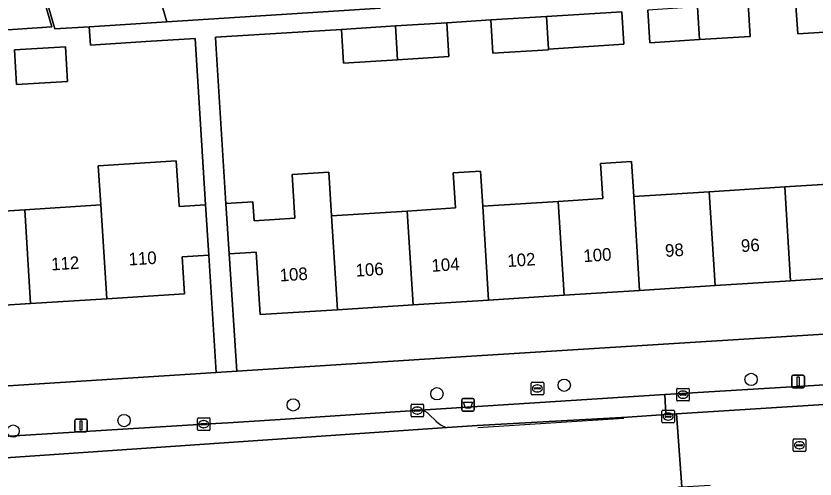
# Model space of a CAD drawing. Extents: x 159053 to 160042, y 380449 to 381423.
# Drawn here: x 159553.7 to 159617.1, y 381182.3 to 381219.1 of the extents above; entities that cross this region are included whole.
import ezdxf

# ---------------------------------------------------------------- set-up
doc = ezdxf.new("R2010")
doc.units = 0
for name, color, linetype in [('IMGEO_Afvalbak', 7, 'Continuous'), ('IMGEO_Boom', 7, 'Continuous'), ('IMGEO_Erf', 7, 'Continuous'), ('IMGEO_Kolk', 7, 'Continuous'), ('IMGEO_Lichtmast', 7, 'Continuous'), ('IMGEO_Lijnafwatering', 7, 'Continuous'), ('IMGEO_Pand', 7, 'Continuous'), ('IMGEO_Pand_nummerreeks', 7, 'Continuous'), ('IMGEO_Parkeervlak_open', 7, 'Continuous'), ('IMGEO_Rijbaan_lokaal_open', 7, 'Continuous'), ('IMGEO_Rioolput', 7, 'Continuous'), ('IMGEO_Voetpad_open', 7, 'Continuous')]:
    doc.layers.add(name, color=color, linetype=linetype)

msp = doc.modelspace()

# ---------------------------------------------------------------- linework, layer by layer
at = {"layer": 'IMGEO_Afvalbak'}
for p, q in [((159589.094, 381187.779), (159589.094, 381188.579)), ((159589.094, 381188.579), (159589.094, 381187.779)), ((159589.194, 381188.679), (159589.984, 381188.679)), ((159589.984, 381188.679), (159589.194, 381188.679)), ((159590.084, 381188.579), (159590.084, 381187.779)), ((159590.084, 381187.779), (159590.084, 381188.579)), ((159589.984, 381187.679), (159589.194, 381187.679)), ((159589.194, 381187.679), (159589.984, 381187.679))]:
    msp.add_line(p, q, dxfattribs=at)
msp.add_lwpolyline([(159589.237, 381188.393), (159589.941, 381188.393), (159589.792, 381187.923), (159589.386, 381187.923), (159589.237, 381188.393)], dxfattribs=at)
for centre, start, end in [((159589.194, 381188.579), 90, 180), ((159589.194, 381188.579), 90, 180), ((159589.984, 381188.579), 0, 90), ((159589.984, 381188.579), 360, 90), ((159589.194, 381187.779), 180, 270), ((159589.194, 381187.779), 180, 270), ((159589.984, 381187.779), 270, 0), ((159589.984, 381187.779), 270, 0)]:
    msp.add_arc(centre, 0.1, start, end, dxfattribs=at)
at = {"layer": 'IMGEO_Boom'}
for centre in [(159597.234, 381189.732), (159612.073, 381190.197), (159587.13, 381189.056), (159575.712, 381188.166), (159562.282, 381186.926), (159553.475, 381186.095)]:
    msp.add_circle(centre, 0.489, dxfattribs=at)
at = {"layer": 'IMGEO_Erf'}
for points in [[(159558.372, 381243.591), (159565.676, 381218.581), (159582.654, 381219.684)], [(159548.213, 381203.275), (159554.394, 381203.669), (159560.434, 381204.054), (159560.239, 381207.149), (159566.434, 381207.54), (159566.63, 381204.449), (159566.664, 381203.914), (159568.764, 381204.048), (159567.925, 381217.26), (159564.004, 381217.012), (159559.609, 381216.735), (159559.518, 381218.197), (159556.793, 381218.027), (159550.06, 381241.15)], [(159552.345, 381232.502), (159556.557, 381218.181), (159548.35, 381217.632)], [(159611.832, 381220.025), (159611.996, 381217.432), (159607.974, 381217.179), (159604.025, 381216.93), (159603.862, 381219.522)], [(159619.385, 381220.501), (159619.552, 381217.862), (159615.771, 381217.624), (159615.605, 381220.262)], [(159601.812, 381219.393), (159601.977, 381216.801), (159595.982, 381216.424), (159595.985, 381216.374), (159591.563, 381216.095), (159591.396, 381218.737), (159587.911, 381218.518), (159588.081, 381215.821), (159584, 381215.564), (159579.709, 381215.294), (159579.539, 381217.99), (159569.539, 381217.361), (159569.571, 381216.863), (159570.376, 381204.157), (159572.522, 381204.293), (159572.617, 381202.792), (159575.845, 381202.998), (159575.625, 381206.468), (159578.546, 381206.655), (159578.767, 381203.184), (159584.762, 381203.566), (159588.596, 381203.811), (159588.42, 381206.59), (159590.58, 381206.727), (159590.757, 381203.948), (159596.752, 381204.33), (159600.293, 381204.556), (159600.116, 381207.334), (159602.569, 381207.49), (159602.746, 381204.712), (159608.741, 381205.095), (159614.735, 381205.477), (159620.73, 381205.859)]]:
    msp.add_lwpolyline(points, dxfattribs=at)
for points in [[(159557.625, 381216.609), (159557.799, 381213.858), (159553.748, 381213.603), (159553.574, 381216.354)], [(159629.105, 381203.927), (159627.032, 381203.795), (159627.35, 381198.798), (159621.203, 381198.406), (159615.208, 381198.024), (159609.214, 381197.642), (159603.22, 381197.26), (159597.225, 381196.878), (159591.23, 381196.496), (159585.235, 381196.114), (159579.24, 381195.732), (159573.097, 381195.34), (159572.781, 381200.301), (159570.631, 381200.164), (159571.226, 381190.851), (159589.458, 381192.013), (159629.693, 381194.529)], [(159569.018, 381200.049), (159566.909, 381199.915), (159567.095, 381196.991), (159560.905, 381196.596), (159554.865, 381196.211), (159548.677, 381195.817), (159548.491, 381198.741), (159546.354, 381198.605), (159546.859, 381189.298), (159569.611, 381190.748)]]:
    msp.add_lwpolyline(points, close=True, dxfattribs=at)
at = {"layer": 'IMGEO_Kolk'}
for p, q in [((159594.601, 381189.052), (159594.601, 381189.904)), ((159594.676, 381189.978), (159595.528, 381189.978)), ((159594.86, 381189.472), (159594.86, 381189.484)), ((159595.298, 381189.435), (159594.9, 381189.435)), ((159594.903, 381189.521), (159595.301, 381189.521)), ((159595.089, 381189.758), (159595.114, 381189.758)), ((159595.344, 381189.484), (159595.344, 381189.472)), ((159595.602, 381189.904), (159595.602, 381189.052)), ((159606.236, 381189.485), (159607.088, 381189.485)), ((159595.528, 381188.978), (159594.676, 381188.978)), ((159595.112, 381189.198), (159595.087, 381189.198)), ((159606.161, 381188.559), (159606.161, 381189.411)), ((159606.42, 381188.979), (159606.42, 381188.991)), ((159606.858, 381188.942), (159606.46, 381188.942)), ((159606.463, 381189.028), (159606.861, 381189.028)), ((159606.649, 381189.265), (159606.674, 381189.265)), ((159606.904, 381188.991), (159606.904, 381188.979)), ((159607.162, 381189.411), (159607.162, 381188.559)), ((159585.067, 381187.298), (159585.067, 381188.15)), ((159585.142, 381188.224), (159585.994, 381188.224)), ((159586.068, 381188.15), (159586.068, 381187.298)), ((159607.088, 381188.485), (159606.236, 381188.485)), ((159606.672, 381188.705), (159606.647, 381188.705)), ((159585.326, 381187.718), (159585.326, 381187.73)), ((159585.764, 381187.681), (159585.366, 381187.681)), ((159585.369, 381187.767), (159585.767, 381187.767)), ((159585.555, 381188.004), (159585.58, 381188.004)), ((159585.81, 381187.73), (159585.81, 381187.718)), ((159604.98, 381186.818), (159604.98, 381187.67)), ((159605.055, 381187.744), (159605.907, 381187.744)), ((159605.468, 381187.524), (159605.493, 381187.524)), ((159605.981, 381187.67), (159605.981, 381186.818)), ((159568.107, 381186.214), (159568.107, 381187.066)), ((159568.182, 381187.14), (159569.034, 381187.14)), ((159568.595, 381186.92), (159568.62, 381186.92)), ((159569.108, 381187.066), (159569.108, 381186.214)), ((159585.994, 381187.224), (159585.142, 381187.224)), ((159585.578, 381187.444), (159585.553, 381187.444)), ((159605.239, 381187.238), (159605.239, 381187.25)), ((159605.677, 381187.201), (159605.279, 381187.201)), ((159605.282, 381187.287), (159605.68, 381187.287)), ((159605.491, 381186.964), (159605.466, 381186.964)), ((159605.723, 381187.25), (159605.723, 381187.238)), ((159568.366, 381186.634), (159568.366, 381186.646)), ((159568.804, 381186.597), (159568.406, 381186.597)), ((159568.409, 381186.683), (159568.807, 381186.683)), ((159568.618, 381186.36), (159568.593, 381186.36)), ((159568.85, 381186.646), (159568.85, 381186.634)), ((159605.907, 381186.744), (159605.055, 381186.744)), ((159569.034, 381186.14), (159568.182, 381186.14))]:
    msp.add_line(p, q, dxfattribs=at)
for points in [[(159594.601, 381189.052), (159594.601, 381189.904)], [(159594.676, 381189.978), (159595.528, 381189.978)], [(159595.602, 381189.904), (159595.602, 381189.052)], [(159606.236, 381189.485), (159607.088, 381189.485)], [(159595.528, 381188.978), (159594.676, 381188.978)], [(159606.161, 381188.559), (159606.161, 381189.411)], [(159607.162, 381189.411), (159607.162, 381188.559)], [(159585.067, 381187.298), (159585.067, 381188.15)], [(159585.142, 381188.224), (159585.994, 381188.224)], [(159586.068, 381188.15), (159586.068, 381187.298)], [(159607.088, 381188.485), (159606.236, 381188.485)], [(159604.98, 381186.818), (159604.98, 381187.67)], [(159605.055, 381187.744), (159605.907, 381187.744)], [(159605.981, 381187.67), (159605.981, 381186.818)], [(159568.107, 381186.214), (159568.107, 381187.066)], [(159568.182, 381187.14), (159569.034, 381187.14)], [(159569.108, 381187.066), (159569.108, 381186.214)], [(159585.994, 381187.224), (159585.142, 381187.224)], [(159605.907, 381186.744), (159605.055, 381186.744)], [(159569.034, 381186.14), (159568.182, 381186.14)]]:
    msp.add_lwpolyline(points, dxfattribs=at)
for centre, radius, start, end in [((159594.678, 381189.902), 0.0765, 91.55205, 178.44795), ((159594.678, 381189.902), 0.0765, 91.55205, 178.44795), ((159594.9, 381189.481), 0.0403, 85.87752, 175.75265), ((159594.897, 381189.471), 0.0366, 178.93798, 274.71019), ((159595.301, 381189.478), 0.043, 264.86636, 352.45326), ((159595.305, 381189.483), 0.0386, 1.73085, 96.63898), ((159595.526, 381189.902), 0.0765, 1.55205, 88.44795), ((159595.526, 381189.902), 0.0765, 1.55205, 88.44795), ((159606.238, 381189.409), 0.0765, 91.55205, 178.44795), ((159606.238, 381189.409), 0.0765, 91.55205, 178.44795), ((159607.086, 381189.409), 0.0765, 1.55205, 88.44795), ((159607.086, 381189.409), 0.0765, 1.55205, 88.44795), ((159594.678, 381189.054), 0.0765, 181.55205, 268.44795), ((159594.678, 381189.054), 0.0765, 181.55205, 268.44795), ((159595.526, 381189.054), 0.0765, 271.55205, 358.44795), ((159595.526, 381189.054), 0.0765, 271.55205, 358.44795), ((159606.46, 381188.988), 0.0403, 85.87752, 175.75265), ((159606.457, 381188.978), 0.0366, 178.93798, 274.71019), ((159606.861, 381188.985), 0.043, 264.86636, 352.45326), ((159606.865, 381188.99), 0.0386, 1.73085, 96.63898), ((159585.144, 381188.148), 0.0765, 91.55205, 178.44795), ((159585.144, 381188.148), 0.0765, 91.55205, 178.44795), ((159585.992, 381188.148), 0.0765, 1.55205, 88.44795), ((159585.992, 381188.148), 0.0765, 1.55205, 88.44795), ((159606.238, 381188.561), 0.0765, 181.55205, 268.44795), ((159606.238, 381188.561), 0.0765, 181.55205, 268.44795), ((159607.086, 381188.561), 0.0765, 271.55205, 358.44795), ((159607.086, 381188.561), 0.0765, 271.55205, 358.44795), ((159585.366, 381187.727), 0.0403, 85.87752, 175.75265), ((159585.363, 381187.717), 0.0366, 178.93798, 274.71019), ((159585.767, 381187.724), 0.043, 264.86636, 352.45326), ((159585.771, 381187.729), 0.0386, 1.73085, 96.63898), ((159605.057, 381187.668), 0.0765, 91.55205, 178.44795), ((159605.057, 381187.668), 0.0765, 91.55205, 178.44795), ((159605.905, 381187.668), 0.0765, 1.55205, 88.44795), ((159605.905, 381187.668), 0.0765, 1.55205, 88.44795), ((159568.184, 381187.064), 0.0765, 91.55205, 178.44795), ((159568.184, 381187.064), 0.0765, 91.55205, 178.44795), ((159569.032, 381187.064), 0.0765, 1.55205, 88.44795), ((159569.032, 381187.064), 0.0765, 1.55205, 88.44795), ((159585.144, 381187.3), 0.0765, 181.55205, 268.44795), ((159585.144, 381187.3), 0.0765, 181.55205, 268.44795), ((159585.992, 381187.3), 0.0765, 271.55205, 358.44795), ((159585.992, 381187.3), 0.0765, 271.55205, 358.44795), ((159605.279, 381187.247), 0.0403, 85.87752, 175.75265), ((159605.276, 381187.237), 0.0366, 178.93798, 274.71019), ((159605.68, 381187.244), 0.043, 264.86636, 352.45326), ((159605.684, 381187.249), 0.0386, 1.73085, 96.63898), ((159568.406, 381186.643), 0.0403, 85.87752, 175.75265), ((159568.403, 381186.633), 0.0366, 178.93798, 274.71019), ((159568.807, 381186.64), 0.043, 264.86636, 352.45326), ((159568.811, 381186.645), 0.0386, 1.73085, 96.63898), ((159605.057, 381186.82), 0.0765, 181.55205, 268.44795), ((159605.057, 381186.82), 0.0765, 181.55205, 268.44795), ((159605.905, 381186.82), 0.0765, 271.55205, 358.44795), ((159605.905, 381186.82), 0.0765, 271.55205, 358.44795), ((159568.184, 381186.216), 0.0765, 181.55205, 268.44795), ((159568.184, 381186.216), 0.0765, 181.55205, 268.44795), ((159569.032, 381186.216), 0.0765, 271.55205, 358.44795), ((159569.032, 381186.216), 0.0765, 271.55205, 358.44795)]:
    msp.add_arc(centre, radius, start, end, dxfattribs=at)
for centre, major_axis, ratio, start_param, end_param in [((159595.088, 381189.478), (-0.387, 0.002), 0.722429, 4.712389, 7.853982), ((159595.113, 381189.478), (-0.39, 0.002), 0.717154, 1.570796, 4.712389), ((159606.648, 381188.985), (-0.387, 0.002), 0.722429, 4.712389, 7.853982), ((159606.673, 381188.985), (-0.39, 0.002), 0.717154, 1.570796, 4.712389), ((159585.554, 381187.724), (-0.387, 0.002), 0.722429, 4.712389, 7.853982), ((159585.579, 381187.724), (-0.39, 0.002), 0.717154, 1.570796, 4.712389), ((159605.467, 381187.244), (-0.387, 0.002), 0.722429, 4.712389, 7.853982), ((159605.492, 381187.244), (-0.39, 0.002), 0.717154, 1.570796, 4.712389), ((159568.594, 381186.64), (-0.387, 0.002), 0.722429, 4.712389, 7.853982), ((159568.619, 381186.64), (-0.39, 0.002), 0.717154, 1.570796, 4.712389)]:
    msp.add_ellipse(centre, major_axis=major_axis, ratio=ratio, start_param=start_param, end_param=end_param, dxfattribs=at)
at = {"layer": 'IMGEO_Lichtmast'}
for p, q in [((159615.307, 381189.628), (159615.307, 381190.428)), ((159615.307, 381190.428), (159615.307, 381189.628)), ((159615.407, 381190.528), (159616.197, 381190.528)), ((159616.197, 381190.528), (159615.407, 381190.528)), ((159616.297, 381190.428), (159616.297, 381189.628)), ((159616.297, 381189.628), (159616.297, 381190.428)), ((159616.197, 381189.528), (159615.407, 381189.528)), ((159615.407, 381189.528), (159616.197, 381189.528)), ((159558.37, 381186.127), (159558.37, 381186.927)), ((159558.37, 381186.927), (159558.37, 381186.127)), ((159558.47, 381187.027), (159559.26, 381187.027)), ((159559.26, 381187.027), (159558.47, 381187.027)), ((159559.36, 381186.927), (159559.36, 381186.127)), ((159559.36, 381186.127), (159559.36, 381186.927)), ((159559.26, 381186.027), (159558.47, 381186.027)), ((159558.47, 381186.027), (159559.26, 381186.027))]:
    msp.add_line(p, q, dxfattribs=at)
for points in [[(159615.727, 381190.403), (159615.877, 381190.403), (159615.877, 381189.653), (159615.727, 381189.653), (159615.727, 381190.403)], [(159558.79, 381186.902), (159558.94, 381186.902), (159558.94, 381186.152), (159558.79, 381186.152), (159558.79, 381186.902)]]:
    msp.add_lwpolyline(points, dxfattribs=at)
for centre, start, end in [((159615.407, 381190.428), 90, 180), ((159615.407, 381190.428), 90, 180), ((159616.197, 381190.428), 0, 90), ((159616.197, 381190.428), 360, 90), ((159615.407, 381189.628), 180, 270), ((159615.407, 381189.628), 180, 270), ((159616.197, 381189.628), 270, 0), ((159616.197, 381189.628), 270, 0), ((159558.47, 381186.927), 90, 180), ((159558.47, 381186.927), 90, 180), ((159559.26, 381186.927), 0, 90), ((159559.26, 381186.927), 360, 90), ((159558.47, 381186.127), 180, 270), ((159558.47, 381186.127), 180, 270), ((159559.26, 381186.127), 270, 0), ((159559.26, 381186.127), 270, 0)]:
    msp.add_arc(centre, 0.1, start, end, dxfattribs=at)
at = {"layer": 'IMGEO_Lijnafwatering'}
msp.add_lwpolyline([(159590.375, 381186.37), (159601.966, 381187.121)], dxfattribs=at)
at = {"layer": 'IMGEO_Pand'}
for points in [[(159558.372, 381243.591), (159550.06, 381241.15), (159556.793, 381218.027), (159559.518, 381218.197), (159565.676, 381218.581)], [(159552.345, 381232.502), (159525.531, 381228.807), (159517.578, 381227.642), (159517.514, 381227.633), (159518.269, 381222.285), (159519.236, 381215.683), (159523.36, 381215.959), (159527.374, 381216.228), (159535.549, 381216.775), (159545.162, 381217.418), (159548.35, 381217.632), (159556.557, 381218.181)], [(159607.974, 381217.179), (159611.996, 381217.432), (159611.832, 381220.025), (159607.81, 381219.771)], [(159619.385, 381220.501), (159615.605, 381220.262), (159615.771, 381217.624), (159619.552, 381217.862)], [(159601.812, 381219.393), (159595.82, 381219.016), (159595.982, 381216.424), (159601.977, 381216.801)], [(159607.81, 381219.771), (159603.862, 381219.522), (159604.025, 381216.93), (159607.974, 381217.179)], [(159595.82, 381219.016), (159591.396, 381218.737), (159591.563, 381216.095), (159595.985, 381216.374), (159595.982, 381216.424)], [(159583.829, 381218.26), (159579.539, 381217.99), (159579.709, 381215.294), (159584, 381215.564)], [(159583.829, 381218.26), (159584, 381215.564), (159588.081, 381215.821), (159587.911, 381218.518)], [(159553.574, 381216.354), (159553.748, 381213.603), (159557.799, 381213.858), (159557.625, 381216.609)], [(159568.764, 381204.048), (159566.664, 381203.914), (159566.63, 381204.449), (159566.434, 381207.54), (159560.239, 381207.149), (159560.434, 381204.054), (159560.905, 381196.596), (159567.095, 381196.991), (159566.909, 381199.915), (159569.018, 381200.049)], [(159597.225, 381196.878), (159603.22, 381197.26), (159602.746, 381204.712), (159602.569, 381207.49), (159600.116, 381207.334), (159600.293, 381204.556), (159596.752, 381204.33)], [(159578.767, 381203.184), (159578.546, 381206.655), (159575.625, 381206.468), (159575.845, 381202.998), (159572.617, 381202.792), (159572.522, 381204.293), (159570.376, 381204.157), (159570.631, 381200.164), (159572.781, 381200.301), (159573.097, 381195.34), (159579.24, 381195.732)], [(159591.23, 381196.496), (159590.757, 381203.948), (159590.58, 381206.727), (159588.42, 381206.59), (159588.596, 381203.811), (159584.762, 381203.566), (159585.235, 381196.114)], [(159614.735, 381205.477), (159608.741, 381205.095), (159609.214, 381197.642), (159615.208, 381198.024)], [(159620.73, 381205.859), (159614.735, 381205.477), (159615.208, 381198.024), (159621.203, 381198.406)], [(159608.741, 381205.095), (159602.746, 381204.712), (159603.22, 381197.26), (159609.214, 381197.642)], [(159554.394, 381203.669), (159554.865, 381196.211), (159560.905, 381196.596), (159560.434, 381204.054)], [(159591.23, 381196.496), (159597.225, 381196.878), (159596.752, 381204.33), (159590.757, 381203.948)], [(159554.394, 381203.669), (159548.213, 381203.275), (159548.246, 381202.752), (159546.098, 381202.615), (159546.354, 381198.605), (159548.491, 381198.741), (159548.677, 381195.817), (159554.865, 381196.211)], [(159584.762, 381203.566), (159578.767, 381203.184), (159579.24, 381195.732), (159585.235, 381196.114)]]:
    msp.add_lwpolyline(points, close=True, dxfattribs=at)
at = {"layer": 'IMGEO_Parkeervlak_open'}
for points in [[(159741.195, 381197.48), (159739.342, 381197.376), (159731.777, 381196.886), (159722.024, 381196.285), (159698.589, 381194.827), (159677.748, 381193.503), (159640.79, 381191.163), (159630.83, 381190.546), (159627.059, 381190.306), (159624.483, 381190.151), (159605.214, 381188.99), (159605.291, 381187.402), (159606.136, 381187.455), (159624.153, 381188.6), (159624.576, 381188.627), (159678.079, 381192.027), (159744.469, 381195.902)], [(159585.806, 381187.766), (159574.292, 381186.985), (159570.515, 381186.753), (159568.608, 381186.639), (159550.566, 381185.517), (159542.845, 381185.018), (159534.651, 381184.491), (159533.154, 381184.384), (159532.906, 381184.378)], [(159587.052, 381186.893), (159586.521, 381187.421)], [(159530.144, 381182.407), (159587.939, 381186.369)]]:
    msp.add_lwpolyline(points, dxfattribs=at)
for centre, radius, start, end in [((159585.628, 381186.484), 1.295, 46.38912, 82.09463), ((159588.354, 381188.085), 1.766, 222.46376, 256.39085)]:
    msp.add_arc(centre, radius, start, end, dxfattribs=at)
at = {"layer": 'IMGEO_Rijbaan_lokaal_open'}
for points in [[(159621.509, 381182.501), (159624.501, 381182.778), (159624.153, 381188.6), (159606.136, 381187.455), (159606.582, 381181.67), (159608.829, 381181.797)], [(159586.493, 381180.403), (159588.568, 381180.51), (159605.874, 381181.568), (159606.325, 381181.656), (159606.582, 381181.67), (159606.136, 381187.455), (159605.291, 381187.402), (159602.26, 381187.209), (159590.315, 381186.532), (159587.939, 381186.369), (159530.144, 381182.407), (159529.435, 381182.44), (159523.828, 381183.683), (159523.046, 381183.749), (159518.794, 381183.482), (159518.568, 381183.462), (159518.072, 381183.376), (159515.031, 381182.612), (159507.303, 381180.534), (159505.117, 381180.174)]]:
    msp.add_lwpolyline(points, dxfattribs=at)
at = {"layer": 'IMGEO_Rioolput'}
for p, q in [((159615.405, 381184.541), (159615.405, 381185.393)), ((159615.48, 381185.467), (159616.332, 381185.467)), ((159615.707, 381185.01), (159616.105, 381185.01)), ((159615.893, 381185.247), (159615.918, 381185.247)), ((159616.406, 381185.393), (159616.406, 381184.541)), ((159616.332, 381184.467), (159615.48, 381184.467)), ((159615.664, 381184.961), (159615.664, 381184.973)), ((159616.102, 381184.924), (159615.704, 381184.924)), ((159615.916, 381184.687), (159615.891, 381184.687)), ((159616.148, 381184.973), (159616.148, 381184.961))]:
    msp.add_line(p, q, dxfattribs=at)
for points in [[(159615.405, 381184.541), (159615.405, 381185.393)], [(159615.48, 381185.467), (159616.332, 381185.467)], [(159616.406, 381185.393), (159616.406, 381184.541)], [(159616.332, 381184.467), (159615.48, 381184.467)]]:
    msp.add_lwpolyline(points, dxfattribs=at)
for centre, radius, start, end in [((159615.482, 381185.391), 0.0765, 91.55205, 178.44795), ((159615.482, 381185.391), 0.0765, 91.55205, 178.44795), ((159615.704, 381184.97), 0.0403, 85.87752, 175.75265), ((159616.109, 381184.972), 0.0386, 1.73085, 96.63898), ((159616.33, 381185.391), 0.0765, 1.55205, 88.44795), ((159616.33, 381185.391), 0.0765, 1.55205, 88.44795), ((159615.482, 381184.543), 0.0765, 181.55205, 268.44795), ((159615.482, 381184.543), 0.0765, 181.55205, 268.44795), ((159615.701, 381184.96), 0.0366, 178.93798, 274.71019), ((159616.105, 381184.967), 0.043, 264.86636, 352.45326), ((159616.33, 381184.543), 0.0765, 271.55205, 358.44795), ((159616.33, 381184.543), 0.0765, 271.55205, 358.44795)]:
    msp.add_arc(centre, radius, start, end, dxfattribs=at)
for centre, major_axis, ratio, start_param, end_param in [((159615.892, 381184.967), (-0.387, 0.002), 0.722429, 4.712389, 7.853982), ((159615.917, 381184.967), (-0.39, 0.002), 0.717154, 1.570796, 4.712389)]:
    msp.add_ellipse(centre, major_axis=major_axis, ratio=ratio, start_param=start_param, end_param=end_param, dxfattribs=at)
at = {"layer": 'IMGEO_Voetpad_open'}
for points in [[(159582.654, 381219.684), (159565.676, 381218.581), (159559.518, 381218.197), (159559.609, 381216.735), (159564.004, 381217.012), (159567.925, 381217.26), (159568.764, 381204.048), (159569.018, 381200.049), (159569.611, 381190.748), (159571.226, 381190.851), (159570.631, 381200.164), (159570.376, 381204.157), (159569.571, 381216.863), (159569.539, 381217.361), (159579.539, 381217.99), (159583.829, 381218.26), (159587.911, 381218.518), (159591.396, 381218.737), (159595.82, 381219.016), (159601.812, 381219.393)], [(159788.513, 381204.469), (159778.049, 381203.831), (159744.3, 381201.713), (159742.296, 381201.587), (159721.891, 381200.306), (159720.32, 381200.208), (159668.917, 381196.982), (159655.668, 381196.153), (159654.126, 381196.057), (159631.656, 381194.652), (159629.693, 381194.529), (159589.458, 381192.013), (159571.226, 381190.851), (159569.611, 381190.748), (159546.859, 381189.298), (159545.42, 381189.206), (159504.26, 381186.583), (159497.865, 381186.136), (159497.957, 381185.477)], [(159532.906, 381184.378), (159533.154, 381184.384), (159534.651, 381184.491), (159542.845, 381185.018), (159550.566, 381185.517), (159568.608, 381186.639), (159570.515, 381186.753), (159574.292, 381186.985), (159585.806, 381187.766), (159605.214, 381188.99), (159624.483, 381190.151), (159627.059, 381190.306), (159630.83, 381190.546), (159640.79, 381191.163), (159677.748, 381193.503), (159698.589, 381194.827), (159722.024, 381196.285), (159731.777, 381196.886), (159739.342, 381197.376), (159741.195, 381197.48)], [(159605.214, 381188.99), (159585.806, 381187.766)], [(159587.939, 381186.369), (159590.315, 381186.532), (159602.26, 381187.209), (159605.291, 381187.402), (159605.214, 381188.99)], [(159586.521, 381187.421), (159587.052, 381186.893)]]:
    msp.add_lwpolyline(points, dxfattribs=at)
for centre, radius, start, end in [((159585.628, 381186.484), 1.295, 46.38912, 82.09463), ((159588.354, 381188.085), 1.766, 222.46376, 256.39085)]:
    msp.add_arc(centre, radius, start, end, dxfattribs=at)

# ---------------------------------------------------------------- texts
at = {"layer": 'IMGEO_Pand_nummerreeks'}
for s, rotation, p in [('98', 3.64701, (159605.269, 381199.915)), ('96', 3.64701, (159611.294, 381200.3)), ('110', 3.64974, (159562.674, 381199.234)), ('102', 3.64701, (159592.749, 381199.118)), ('100', 3.64701, (159598.783, 381199.502)), ('112', 3.64721, (159556.53, 381198.843)), ('104', 3.64701, (159586.723, 381198.734)), ('108', 3.64701, (159574.671, 381197.965)), ('106', 3.64701, (159580.695, 381198.349))]:
    msp.add_text(s, height=1, rotation=rotation, dxfattribs=at).set_placement(p)

doc.saveas('drawing.dxf')
